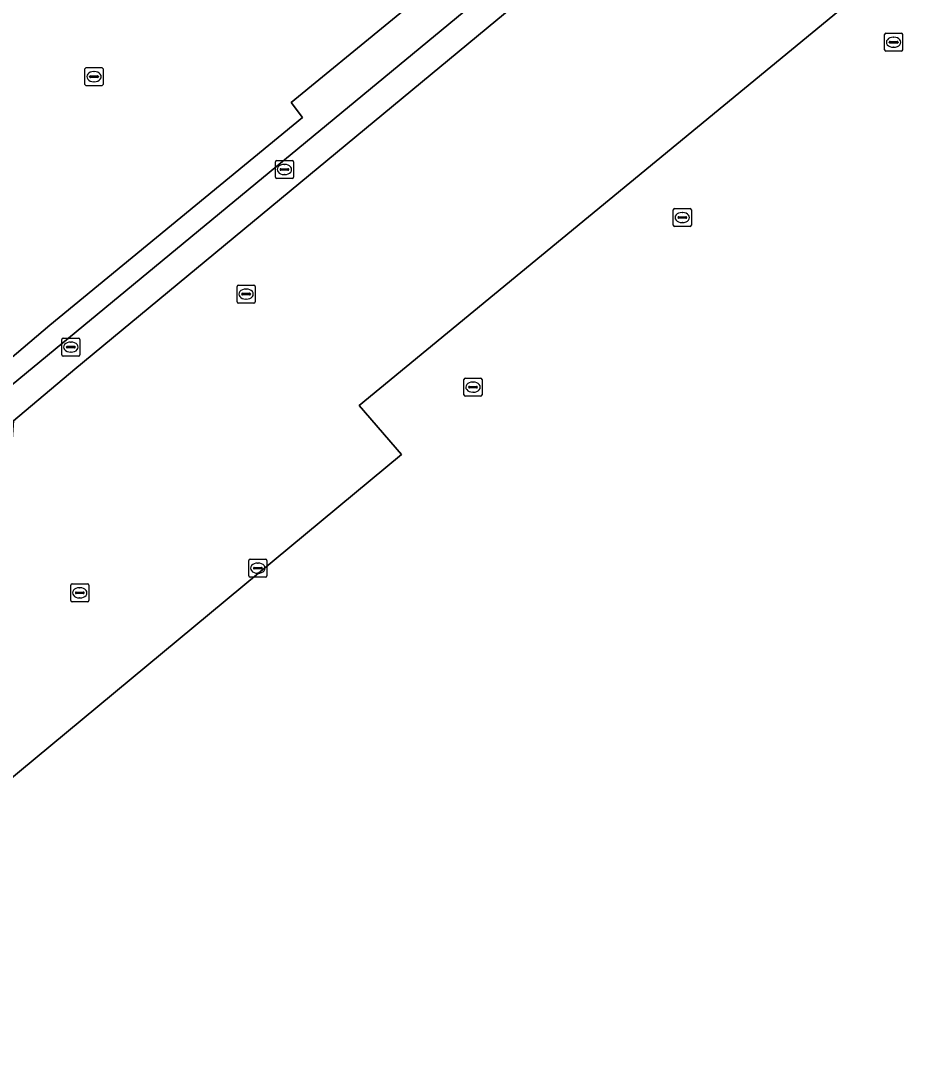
# Model space of a CAD drawing. Extents: x 156141 to 158132, y 385651 to 388333.
# Drawn here: x 157595 to 157644.8, y 386498.8 to 386556.2 of the extents above; entities that cross this region are included whole.
import ezdxf

# ---------------------------------------------------------------- set-up
doc = ezdxf.new("R2010")
doc.units = 0
for name, color, linetype in [('IMGEO_Brandkraan', 7, 'Continuous'), ('IMGEO_Erf', 7, 'Continuous'), ('IMGEO_Kolk', 7, 'Continuous'), ('IMGEO_Rijbaan_lokaal_gesloten', 7, 'Continuous'), ('IMGEO_Rijbaan_lokaal_open', 7, 'Continuous'), ('IMGEO_Rioolput', 7, 'Continuous')]:
    doc.layers.add(name, color=color, linetype=linetype)

msp = doc.modelspace()

# ---------------------------------------------------------------- linework, layer by layer
at = {"layer": 'IMGEO_Brandkraan'}
for p, q in [((157597.732, 386524.121), (157597.732, 386524.973)), ((157597.807, 386525.047), (157598.659, 386525.047)), ((157598.22, 386524.827), (157598.245, 386524.827)), ((157598.733, 386524.973), (157598.733, 386524.121)), ((157597.991, 386524.541), (157597.991, 386524.553)), ((157598.429, 386524.504), (157598.031, 386524.504)), ((157598.034, 386524.59), (157598.432, 386524.59)), ((157598.243, 386524.267), (157598.218, 386524.267)), ((157598.475, 386524.553), (157598.475, 386524.541)), ((157598.659, 386524.047), (157597.807, 386524.047))]:
    msp.add_line(p, q, dxfattribs=at)
for points in [[(157597.732, 386524.121), (157597.732, 386524.973)], [(157597.807, 386525.047), (157598.659, 386525.047)], [(157598.733, 386524.973), (157598.733, 386524.121)], [(157598.659, 386524.047), (157597.807, 386524.047)]]:
    msp.add_lwpolyline(points, dxfattribs=at)
for centre, radius, start, end in [((157597.809, 386524.971), 0.0765, 91.55205, 178.44795), ((157597.809, 386524.971), 0.0765, 91.55205, 178.44795), ((157598.657, 386524.971), 0.0765, 1.55205, 88.44795), ((157598.657, 386524.971), 0.0765, 1.55205, 88.44795), ((157598.031, 386524.55), 0.0403, 85.87752, 175.75265), ((157598.028, 386524.54), 0.0366, 178.93798, 274.71019), ((157598.432, 386524.547), 0.043, 264.86636, 352.45326), ((157598.436, 386524.552), 0.0386, 1.73085, 96.63898), ((157597.809, 386524.123), 0.0765, 181.55205, 268.44795), ((157597.809, 386524.123), 0.0765, 181.55205, 268.44795), ((157598.657, 386524.123), 0.0765, 271.55205, 358.44795), ((157598.657, 386524.123), 0.0765, 271.55205, 358.44795)]:
    msp.add_arc(centre, radius, start, end, dxfattribs=at)
for centre, major_axis, ratio, start_param, end_param in [((157598.219, 386524.547), (-0.387, 0.002), 0.722429, 4.712389, 7.853982), ((157598.244, 386524.547), (-0.39, 0.002), 0.717154, 1.570796, 4.712389)]:
    msp.add_ellipse(centre, major_axis=major_axis, ratio=ratio, start_param=start_param, end_param=end_param, dxfattribs=at)
at = {"layer": 'IMGEO_Erf'}
for points in [[(157712.046, 386636.076), (157710.031, 386634.294), (157620.756, 386560.604), (157609.934, 386551.705), (157610.575, 386550.878), (157596.573, 386539.369), (157586.228, 386530.592), (157586.711, 386530.058), (157586.906, 386529.82), (157920.596, 386805.452), (157932.225, 386815.058), (157939.947, 386821.437)], [(157824.588, 386723.235), (157842.823, 386738.506), (157848.798, 386744.218), (157850.471, 386745.676), (157921.522, 386804.443), (157920.596, 386805.452), (157586.906, 386529.82), (157591.348, 386524.393), (157589.664, 386523.062), (157588.644, 386522.288), (157587.664, 386521.545), (157586.688, 386520.804), (157585.655, 386522.057), (157579.975, 386517.353), (157579.709, 386517.132), (157578.825, 386517.013), (157574.825, 386516.476), (157571.032, 386515.967), (157569.464, 386515.756), (157563.711, 386522.427), (157504.703, 386593.86), (157500, 386599.556), (157474.038, 386631.016)], [(157474.038, 386631.016), (157457.04, 386632.593), (157441.623, 386619.981), (157440.185, 386618.119), (157441.667, 386615.821), (157440.114, 386614.602), (157457.918, 386601.876), (157459.496, 386601.111), (157463.415, 386599.749), (157498.164, 386588.038), (157524.178, 386556.253), (157530.117, 386556.049), (157566.085, 386512.302), (157580.687, 386514.238), (157593.904, 386524.945), (157594.573, 386534.074), (157597.966, 386536.942), (157641.486, 386572.982), (157656.949, 386585.816), (157668.946, 386595.566), (157713.757, 386632.61), (157734.895, 386649.22), (157805.111, 386707.246)], [(157679.067, 386589.329), (157662.673, 386575.754), (157640.973, 386558.26), (157641.403, 386557.734), (157613.704, 386534.935), (157616.046, 386532.21), (157571.02, 386494.832)]]:
    msp.add_lwpolyline(points, dxfattribs=at)
at = {"layer": 'IMGEO_Kolk'}
for p, q in [((157642.804, 386554.625), (157642.804, 386555.477)), ((157642.879, 386555.551), (157643.731, 386555.551)), ((157643.292, 386555.331), (157643.317, 386555.331)), ((157643.805, 386555.477), (157643.805, 386554.625)), ((157643.063, 386555.045), (157643.063, 386555.057)), ((157643.501, 386555.008), (157643.103, 386555.008)), ((157643.106, 386555.094), (157643.504, 386555.094)), ((157643.315, 386554.771), (157643.29, 386554.771)), ((157643.547, 386555.057), (157643.547, 386555.045)), ((157643.731, 386554.551), (157642.879, 386554.551)), ((157598.524, 386552.719), (157598.524, 386553.571)), ((157598.599, 386553.645), (157599.451, 386553.645)), ((157599.525, 386553.571), (157599.525, 386552.719)), ((157598.783, 386553.139), (157598.783, 386553.151)), ((157599.221, 386553.102), (157598.823, 386553.102)), ((157598.826, 386553.188), (157599.224, 386553.188)), ((157599.012, 386553.425), (157599.037, 386553.425)), ((157599.267, 386553.151), (157599.267, 386553.139)), ((157599.451, 386552.645), (157598.599, 386552.645)), ((157599.035, 386552.865), (157599.01, 386552.865)), ((157609.066, 386547.575), (157609.066, 386548.427)), ((157609.141, 386548.501), (157609.993, 386548.501)), ((157610.067, 386548.427), (157610.067, 386547.575)), ((157609.325, 386547.995), (157609.325, 386548.007)), ((157609.763, 386547.958), (157609.365, 386547.958)), ((157609.368, 386548.044), (157609.766, 386548.044)), ((157609.554, 386548.281), (157609.579, 386548.281)), ((157609.809, 386548.007), (157609.809, 386547.995)), ((157609.993, 386547.501), (157609.141, 386547.501)), ((157609.577, 386547.721), (157609.552, 386547.721)), ((157631.102, 386544.913), (157631.102, 386545.765)), ((157631.177, 386545.839), (157632.029, 386545.839)), ((157631.59, 386545.619), (157631.615, 386545.619)), ((157632.103, 386545.765), (157632.103, 386544.913)), ((157631.361, 386545.333), (157631.361, 386545.345)), ((157631.799, 386545.296), (157631.401, 386545.296)), ((157631.404, 386545.382), (157631.802, 386545.382)), ((157631.613, 386545.059), (157631.588, 386545.059)), ((157631.845, 386545.345), (157631.845, 386545.333)), ((157632.029, 386544.839), (157631.177, 386544.839)), ((157597.242, 386537.736), (157597.242, 386538.588)), ((157597.317, 386538.662), (157598.169, 386538.662)), ((157598.243, 386538.588), (157598.243, 386537.736)), ((157597.501, 386538.156), (157597.501, 386538.168)), ((157597.939, 386538.119), (157597.541, 386538.119)), ((157597.544, 386538.205), (157597.942, 386538.205)), ((157597.73, 386538.442), (157597.755, 386538.442)), ((157597.985, 386538.168), (157597.985, 386538.156)), ((157598.169, 386537.662), (157597.317, 386537.662)), ((157597.753, 386537.882), (157597.728, 386537.882)), ((157619.511, 386535.518), (157619.511, 386536.37)), ((157619.586, 386536.444), (157620.438, 386536.444)), ((157620.512, 386536.37), (157620.512, 386535.518)), ((157619.77, 386535.938), (157619.77, 386535.95)), ((157620.208, 386535.901), (157619.81, 386535.901)), ((157619.813, 386535.987), (157620.211, 386535.987)), ((157620.022, 386535.664), (157619.997, 386535.664)), ((157619.999, 386536.224), (157620.024, 386536.224)), ((157620.254, 386535.95), (157620.254, 386535.938)), ((157620.438, 386535.444), (157619.586, 386535.444)), ((157607.597, 386525.489), (157607.597, 386526.341)), ((157607.672, 386526.415), (157608.524, 386526.415)), ((157607.856, 386525.909), (157607.856, 386525.921)), ((157607.899, 386525.958), (157608.297, 386525.958)), ((157608.085, 386526.195), (157608.11, 386526.195)), ((157608.34, 386525.921), (157608.34, 386525.909)), ((157608.598, 386526.341), (157608.598, 386525.489)), ((157608.524, 386525.415), (157607.672, 386525.415)), ((157608.294, 386525.872), (157607.896, 386525.872)), ((157608.108, 386525.635), (157608.083, 386525.635))]:
    msp.add_line(p, q, dxfattribs=at)
for points in [[(157642.804, 386554.625), (157642.804, 386555.477)], [(157642.879, 386555.551), (157643.731, 386555.551)], [(157643.805, 386555.477), (157643.805, 386554.625)], [(157643.731, 386554.551), (157642.879, 386554.551)], [(157598.524, 386552.719), (157598.524, 386553.571)], [(157598.599, 386553.645), (157599.451, 386553.645)], [(157599.525, 386553.571), (157599.525, 386552.719)], [(157599.451, 386552.645), (157598.599, 386552.645)], [(157609.066, 386547.575), (157609.066, 386548.427)], [(157609.141, 386548.501), (157609.993, 386548.501)], [(157610.067, 386548.427), (157610.067, 386547.575)], [(157609.993, 386547.501), (157609.141, 386547.501)], [(157631.102, 386544.913), (157631.102, 386545.765)], [(157631.177, 386545.839), (157632.029, 386545.839)], [(157632.103, 386545.765), (157632.103, 386544.913)], [(157632.029, 386544.839), (157631.177, 386544.839)], [(157597.242, 386537.736), (157597.242, 386538.588)], [(157597.317, 386538.662), (157598.169, 386538.662)], [(157598.243, 386538.588), (157598.243, 386537.736)], [(157598.169, 386537.662), (157597.317, 386537.662)], [(157619.511, 386535.518), (157619.511, 386536.37)], [(157619.586, 386536.444), (157620.438, 386536.444)], [(157620.512, 386536.37), (157620.512, 386535.518)], [(157620.438, 386535.444), (157619.586, 386535.444)], [(157607.597, 386525.489), (157607.597, 386526.341)], [(157607.672, 386526.415), (157608.524, 386526.415)], [(157608.598, 386526.341), (157608.598, 386525.489)], [(157608.524, 386525.415), (157607.672, 386525.415)]]:
    msp.add_lwpolyline(points, dxfattribs=at)
for centre, radius, start, end in [((157642.881, 386555.475), 0.0765, 91.55205, 178.44795), ((157642.881, 386555.475), 0.0765, 91.55205, 178.44795), ((157643.729, 386555.475), 0.0765, 1.55205, 88.44795), ((157643.729, 386555.475), 0.0765, 1.55205, 88.44795), ((157643.103, 386555.054), 0.0403, 85.87752, 175.75265), ((157643.1, 386555.044), 0.0366, 178.93798, 274.71019), ((157643.504, 386555.051), 0.043, 264.86636, 352.45326), ((157643.508, 386555.056), 0.0386, 1.73085, 96.63898), ((157642.881, 386554.627), 0.0765, 181.55205, 268.44795), ((157642.881, 386554.627), 0.0765, 181.55205, 268.44795), ((157643.729, 386554.627), 0.0765, 271.55205, 358.44795), ((157643.729, 386554.627), 0.0765, 271.55205, 358.44795), ((157598.601, 386553.569), 0.0765, 91.55205, 178.44795), ((157598.601, 386553.569), 0.0765, 91.55205, 178.44795), ((157599.449, 386553.569), 0.0765, 1.55205, 88.44795), ((157599.449, 386553.569), 0.0765, 1.55205, 88.44795), ((157598.823, 386553.148), 0.0403, 85.87752, 175.75265), ((157598.82, 386553.138), 0.0366, 178.93798, 274.71019), ((157599.224, 386553.145), 0.043, 264.86636, 352.45326), ((157599.228, 386553.15), 0.0386, 1.73085, 96.63898), ((157598.601, 386552.721), 0.0765, 181.55205, 268.44795), ((157598.601, 386552.721), 0.0765, 181.55205, 268.44795), ((157599.449, 386552.721), 0.0765, 271.55205, 358.44795), ((157599.449, 386552.721), 0.0765, 271.55205, 358.44795), ((157609.143, 386548.425), 0.0765, 91.55205, 178.44795), ((157609.143, 386548.425), 0.0765, 91.55205, 178.44795), ((157609.991, 386548.425), 0.0765, 1.55205, 88.44795), ((157609.991, 386548.425), 0.0765, 1.55205, 88.44795), ((157609.365, 386548.004), 0.0403, 85.87752, 175.75265), ((157609.362, 386547.994), 0.0366, 178.93798, 274.71019), ((157609.766, 386548.001), 0.043, 264.86636, 352.45326), ((157609.77, 386548.006), 0.0386, 1.73085, 96.63898), ((157609.143, 386547.577), 0.0765, 181.55205, 268.44795), ((157609.143, 386547.577), 0.0765, 181.55205, 268.44795), ((157609.991, 386547.577), 0.0765, 271.55205, 358.44795), ((157609.991, 386547.577), 0.0765, 271.55205, 358.44795), ((157631.179, 386545.763), 0.0765, 91.55205, 178.44795), ((157631.179, 386545.763), 0.0765, 91.55205, 178.44795), ((157632.027, 386545.763), 0.0765, 1.55205, 88.44795), ((157632.027, 386545.763), 0.0765, 1.55205, 88.44795), ((157631.179, 386544.915), 0.0765, 181.55205, 268.44795), ((157631.179, 386544.915), 0.0765, 181.55205, 268.44795), ((157631.401, 386545.342), 0.0403, 85.87752, 175.75265), ((157631.398, 386545.332), 0.0366, 178.93798, 274.71019), ((157631.802, 386545.339), 0.043, 264.86636, 352.45326), ((157631.806, 386545.344), 0.0386, 1.73085, 96.63898), ((157632.027, 386544.915), 0.0765, 271.55205, 358.44795), ((157632.027, 386544.915), 0.0765, 271.55205, 358.44795), ((157597.319, 386538.586), 0.0765, 91.55205, 178.44795), ((157597.319, 386538.586), 0.0765, 91.55205, 178.44795), ((157598.167, 386538.586), 0.0765, 1.55205, 88.44795), ((157598.167, 386538.586), 0.0765, 1.55205, 88.44795), ((157597.541, 386538.165), 0.0403, 85.87752, 175.75265), ((157597.538, 386538.155), 0.0366, 178.93798, 274.71019), ((157597.942, 386538.162), 0.043, 264.86636, 352.45326), ((157597.946, 386538.167), 0.0386, 1.73085, 96.63898), ((157597.319, 386537.738), 0.0765, 181.55205, 268.44795), ((157597.319, 386537.738), 0.0765, 181.55205, 268.44795), ((157598.167, 386537.738), 0.0765, 271.55205, 358.44795), ((157598.167, 386537.738), 0.0765, 271.55205, 358.44795), ((157619.588, 386536.368), 0.0765, 91.55205, 178.44795), ((157619.588, 386536.368), 0.0765, 91.55205, 178.44795), ((157620.436, 386536.368), 0.0765, 1.55205, 88.44795), ((157620.436, 386536.368), 0.0765, 1.55205, 88.44795), ((157619.81, 386535.947), 0.0403, 85.87752, 175.75265), ((157619.807, 386535.937), 0.0366, 178.93798, 274.71019), ((157620.211, 386535.944), 0.043, 264.86636, 352.45326), ((157620.215, 386535.949), 0.0386, 1.73085, 96.63898), ((157619.588, 386535.52), 0.0765, 181.55205, 268.44795), ((157619.588, 386535.52), 0.0765, 181.55205, 268.44795), ((157620.436, 386535.52), 0.0765, 271.55205, 358.44795), ((157620.436, 386535.52), 0.0765, 271.55205, 358.44795), ((157607.674, 386526.339), 0.0765, 91.55205, 178.44795), ((157607.674, 386526.339), 0.0765, 91.55205, 178.44795), ((157607.896, 386525.918), 0.0403, 85.87752, 175.75265), ((157607.893, 386525.908), 0.0366, 178.93798, 274.71019), ((157608.297, 386525.915), 0.043, 264.86636, 352.45326), ((157608.301, 386525.92), 0.0386, 1.73085, 96.63898), ((157608.522, 386526.339), 0.0765, 1.55205, 88.44795), ((157608.522, 386526.339), 0.0765, 1.55205, 88.44795), ((157607.674, 386525.491), 0.0765, 181.55205, 268.44795), ((157607.674, 386525.491), 0.0765, 181.55205, 268.44795), ((157608.522, 386525.491), 0.0765, 271.55205, 358.44795), ((157608.522, 386525.491), 0.0765, 271.55205, 358.44795)]:
    msp.add_arc(centre, radius, start, end, dxfattribs=at)
for centre, major_axis, ratio, start_param, end_param in [((157643.291, 386555.051), (-0.387, 0.002), 0.722429, 4.712389, 7.853982), ((157643.316, 386555.051), (-0.39, 0.002), 0.717154, 1.570796, 4.712389), ((157599.011, 386553.145), (-0.387, 0.002), 0.722429, 4.712389, 7.853982), ((157599.036, 386553.145), (-0.39, 0.002), 0.717154, 1.570796, 4.712389), ((157609.553, 386548.001), (-0.387, 0.002), 0.722429, 4.712389, 7.853982), ((157609.578, 386548.001), (-0.39, 0.002), 0.717154, 1.570796, 4.712389), ((157631.589, 386545.339), (-0.387, 0.002), 0.722429, 4.712389, 7.853982), ((157631.614, 386545.339), (-0.39, 0.002), 0.717154, 1.570796, 4.712389), ((157597.729, 386538.162), (-0.387, 0.002), 0.722429, 4.712389, 7.853982), ((157597.754, 386538.162), (-0.39, 0.002), 0.717154, 1.570796, 4.712389), ((157619.998, 386535.944), (-0.387, 0.002), 0.722429, 4.712389, 7.853982), ((157620.023, 386535.944), (-0.39, 0.002), 0.717154, 1.570796, 4.712389), ((157608.084, 386525.915), (-0.387, 0.002), 0.722429, 4.712389, 7.853982), ((157608.109, 386525.915), (-0.39, 0.002), 0.717154, 1.570796, 4.712389)]:
    msp.add_ellipse(centre, major_axis=major_axis, ratio=ratio, start_param=start_param, end_param=end_param, dxfattribs=at)
at = {"layer": 'IMGEO_Rijbaan_lokaal_gesloten'}
for points in [[(157805.111, 386707.246), (157734.895, 386649.22), (157713.757, 386632.61), (157668.946, 386595.566), (157656.949, 386585.816), (157641.486, 386572.982), (157597.966, 386536.942), (157594.573, 386534.074), (157593.904, 386524.945), (157580.687, 386514.238), (157566.085, 386512.302), (157530.117, 386556.049), (157524.178, 386556.253), (157498.164, 386588.038), (157463.415, 386599.749), (157459.496, 386601.111), (157457.918, 386601.876), (157440.114, 386614.602), (157441.667, 386615.821), (157440.185, 386618.119)], [(157571.02, 386494.832), (157616.046, 386532.21), (157613.704, 386534.935), (157641.403, 386557.734), (157640.973, 386558.26), (157662.673, 386575.754), (157679.067, 386589.329)]]:
    msp.add_lwpolyline(points, dxfattribs=at)
at = {"layer": 'IMGEO_Rijbaan_lokaal_open'}
msp.add_lwpolyline([(157586.228, 386530.592), (157596.573, 386539.369), (157610.575, 386550.878), (157609.934, 386551.705), (157620.756, 386560.604), (157710.031, 386634.294)], dxfattribs=at)
at = {"layer": 'IMGEO_Rioolput'}
for p, q in [((157606.944, 386540.673), (157606.944, 386541.525)), ((157607.019, 386541.599), (157607.871, 386541.599)), ((157607.945, 386541.525), (157607.945, 386540.673)), ((157607.203, 386541.093), (157607.203, 386541.105)), ((157607.641, 386541.056), (157607.243, 386541.056)), ((157607.246, 386541.142), (157607.644, 386541.142)), ((157607.432, 386541.379), (157607.457, 386541.379)), ((157607.687, 386541.105), (157607.687, 386541.093)), ((157607.871, 386540.599), (157607.019, 386540.599)), ((157607.455, 386540.819), (157607.43, 386540.819))]:
    msp.add_line(p, q, dxfattribs=at)
for points in [[(157606.944, 386540.673), (157606.944, 386541.525)], [(157607.019, 386541.599), (157607.871, 386541.599)], [(157607.945, 386541.525), (157607.945, 386540.673)], [(157607.871, 386540.599), (157607.019, 386540.599)]]:
    msp.add_lwpolyline(points, dxfattribs=at)
for centre, radius, start, end in [((157607.021, 386541.523), 0.0765, 91.55205, 178.44795), ((157607.021, 386541.523), 0.0765, 91.55205, 178.44795), ((157607.869, 386541.523), 0.0765, 1.55205, 88.44795), ((157607.869, 386541.523), 0.0765, 1.55205, 88.44795), ((157607.243, 386541.102), 0.0403, 85.87752, 175.75265), ((157607.24, 386541.092), 0.0366, 178.93798, 274.71019), ((157607.644, 386541.099), 0.043, 264.86636, 352.45326), ((157607.648, 386541.104), 0.0386, 1.73085, 96.63898), ((157607.021, 386540.675), 0.0765, 181.55205, 268.44795), ((157607.021, 386540.675), 0.0765, 181.55205, 268.44795), ((157607.869, 386540.675), 0.0765, 271.55205, 358.44795), ((157607.869, 386540.675), 0.0765, 271.55205, 358.44795)]:
    msp.add_arc(centre, radius, start, end, dxfattribs=at)
for centre, major_axis, ratio, start_param, end_param in [((157607.431, 386541.099), (-0.387, 0.002), 0.722429, 4.712389, 7.853982), ((157607.456, 386541.099), (-0.39, 0.002), 0.717154, 1.570796, 4.712389)]:
    msp.add_ellipse(centre, major_axis=major_axis, ratio=ratio, start_param=start_param, end_param=end_param, dxfattribs=at)

doc.saveas('drawing.dxf')
